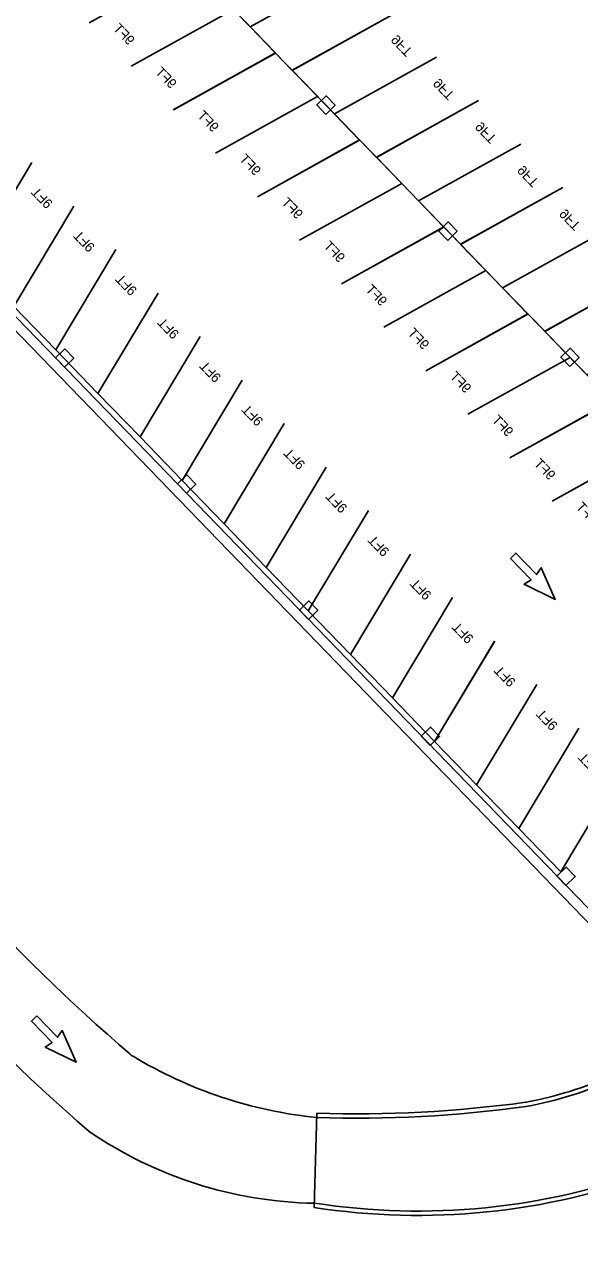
# Model space of a CAD drawing. Extents: x 468143 to 491361, y 1438528 to 1468730.
# Drawn here: x 490228.7 to 490314.2, y 1467224 to 1467411.7 of the extents above; entities that cross this region are included whole.
import ezdxf

# ---------------------------------------------------------------- set-up
doc = ezdxf.new("R2010")
doc.units = 0
doc.layers.add('Default', color=7, linetype='Continuous')
doc.layers.add('Xreference_dp', color=7, linetype='Continuous')

# ---------------------------------------------------------------- blocks, each defined once
blk = doc.blocks.new('STALL 9FT-75D')
at = {"layer": 'Default'}
for p, q in [((0, 0), (111.8, 0)), ((111.8, 0), (167.7, -208.6))]:
    blk.add_line(p, q, dxfattribs=at)
blk.add_lwpolyline([(55.9, -208.6), (0, 0)], dxfattribs=at)
blk.add_text('9FT', height=18, dxfattribs=at).set_placement((86.4, -185.9))
blk = doc.blocks.new('arrow-thru')
at = {"layer": 'Default'}
blk.add_lwpolyline([(14.99997, 0), (28.999942, 0), (28.999942, 54.99989), (43.999912, 51.999896), (21.999956, 111.999776), (0, 51.999896), (14.99997, 54.99989)], close=True, dxfattribs=at)
blk = doc.blocks.new('Col 24x24')
at = {"layer": 'Default'}
blk.add_lwpolyline([(-11.999976, -11.999976), (-11.999976, 11.999976), (11.999976, 11.999976), (11.999976, -11.999976), (-11.999976, -11.999976)], dxfattribs=at)
blk.add_lwpolyline([(-11.999976, -11.999976), (11.999976, -11.999976), (11.999976, 11.999976), (-11.999976, 11.999976)], close=True, dxfattribs=at)

msp = doc.modelspace()

# ---------------------------------------------------------------- linework, layer by layer
at = {"layer": 'Xreference_dp'}
for p, q in [((490322.87, 1467268.03), (490139.28, 1467457.72)), ((490322.87, 1467268.03), (490139.28, 1467457.72)), ((490273.32, 1467229.6), (490273.75, 1467244.09)), ((490273.32, 1467229.6), (490273.75, 1467244.09))]:
    msp.add_line(p, q, dxfattribs=at)
msp.add_lwpolyline([(490342.06, 1467246.02), (490137.16, 1467457.76), (490471.58, 1467781.33), (490516.38, 1467735.04), (490628.6, 1467843.61), (490790.28, 1467676.55), (490385, 1467284.32)], close=True, dxfattribs=at)
msp.add_lwpolyline([(490342.06, 1467246.02), (490137.16, 1467457.76), (490471.58, 1467781.33), (490516.38, 1467735.04), (490628.6, 1467843.61), (490790.28, 1467676.55), (490385, 1467284.32)], close=True, dxfattribs=at)
for centre, radius, start, end in [((490415.4, 1467453.37), 262.86, 213.709, 229.5742), ((490415.4, 1467453.37), 262.86, 213.709, 229.5742), ((488571.3, 1469355.06), 2779.78, 306.9274, 312.53817), ((488571.3, 1469355.06), 2780.28, 306.9274, 312.53817), ((488571.3, 1469355.06), 2781.78, 306.9274, 312.53817), ((488571.3, 1469355.06), 2785.78, 306.41751, 312.53817), ((490421.96, 1467453.34), 280.27, 213.179, 229.1707), ((490421.96, 1467453.34), 280.27, 213.179, 229.1707), ((490294.19, 1467307.69), 63, 280.6693, 306.3185), ((490294.19, 1467307.69), 63, 280.6693, 306.3185), ((490294.19, 1467307.69), 63.66, 280.6693, 306.7585), ((490294.19, 1467307.69), 63.66, 280.6693, 306.7585), ((490247.01, 1467255.43), 3, 226.3358, 238.9869), ((490247.01, 1467255.43), 3, 226.3358, 238.9869), ((490280.78, 1467311.62), 68.55, 238.9869, 264.0962), ((490280.78, 1467311.62), 68.55, 238.9869, 264.0962), ((490279.67, 1467438.34), 195, 268.2562, 277.7447), ((490279.67, 1467438.34), 195, 268.2562, 277.7447), ((490279.67, 1467438.34), 194.33, 268.2562, 277.7447), ((490279.67, 1467438.34), 194.33, 268.2562, 277.7447), ((490274.55, 1467293.9), 63.67, 235.746, 268.9078), ((490274.55, 1467293.9), 63.67, 235.746, 268.9078), ((490289.32, 1467333.28), 104.91, 261.2228, 290.3827), ((490289.32, 1467333.28), 104.91, 261.2228, 290.3827), ((490289.34, 1467333.26), 104.22, 261.1671, 290.2922), ((490289.34, 1467333.26), 104.22, 261.1671, 290.2922)]:
    msp.add_arc(centre, radius, start, end, dxfattribs=at)

# ---------------------------------------------------------------- block references
for name, p, xscale, yscale, rotation in [('STALL 9FT-75D', (490254.43, 1467420.7), 0.08333072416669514, -0.08333072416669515, 134.0570672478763), ('STALL 9FT-75D', (490254.43, 1467420.7), 0.08333072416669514, -0.08333072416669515, 134.0570672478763), ('STALL 9FT-75D', (490257.01, 1467418.03), 0.0833307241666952, -0.0833307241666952, -45.94293275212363), ('STALL 9FT-75D', (490257.01, 1467418.03), 0.0833307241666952, -0.0833307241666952, -45.94293275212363), ('STALL 9FT-75D', (490323.17, 1467430.19), 0.08333072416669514, 0.08333072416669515, -45.942932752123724), ('STALL 9FT-75D', (490323.17, 1467430.19), 0.08333072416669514, 0.08333072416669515, -45.942932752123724), ('STALL 9FT-75D', (490260.91, 1467414), 0.08333072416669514, -0.08333072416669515, 134.0570672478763), ('STALL 9FT-75D', (490260.91, 1467414), 0.08333072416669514, -0.08333072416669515, 134.0570672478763), ('STALL 9FT-75D', (490263.49, 1467411.33), 0.0833307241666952, -0.0833307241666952, -45.94293275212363), ('STALL 9FT-75D', (490263.49, 1467411.33), 0.0833307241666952, -0.0833307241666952, -45.94293275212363), ('STALL 9FT-75D', (490267.39, 1467407.31), 0.08333072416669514, -0.08333072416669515, 134.0570672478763), ('STALL 9FT-75D', (490267.39, 1467407.31), 0.08333072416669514, -0.08333072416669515, 134.0570672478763), ('STALL 9FT-75D', (490269.97, 1467404.64), 0.0833307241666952, -0.0833307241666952, -45.94293275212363), ('STALL 9FT-75D', (490269.97, 1467404.64), 0.0833307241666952, -0.0833307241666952, -45.94293275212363), ('STALL 9FT-75D', (490273.87, 1467400.61), 0.08333072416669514, -0.08333072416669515, 134.0570672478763), ('STALL 9FT-75D', (490273.87, 1467400.61), 0.08333072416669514, -0.08333072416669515, 134.0570672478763), ('STALL 9FT-75D', (490276.45, 1467397.94), 0.0833307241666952, -0.0833307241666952, -45.94293275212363), ('STALL 9FT-75D', (490276.45, 1467397.94), 0.0833307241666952, -0.0833307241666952, -45.94293275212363), ('STALL 9FT-75D', (490280.34, 1467393.91), 0.08333072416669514, -0.08333072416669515, 134.0570672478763), ('STALL 9FT-75D', (490280.34, 1467393.91), 0.08333072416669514, -0.08333072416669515, 134.0570672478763), ('STALL 9FT-75D', (490282.93, 1467391.25), 0.0833307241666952, -0.0833307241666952, -45.94293275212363), ('STALL 9FT-75D', (490282.93, 1467391.25), 0.0833307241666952, -0.0833307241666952, -45.94293275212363), ('Col 24x24', (490275.16, 1467399.28), 0.0833307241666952, 0.0833307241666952, 44.062944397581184), ('Col 24x24', (490275.16, 1467399.28), 0.0833307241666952, 0.0833307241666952, 44.062944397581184), ('STALL 9FT-75D', (490220.61, 1467375), 0.0833307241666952, 0.08333072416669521, 134.05706724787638), ('STALL 9FT-75D', (490220.61, 1467375), 0.0833307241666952, 0.08333072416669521, 134.05706724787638), ('STALL 9FT-75D', (490286.82, 1467387.22), 0.08333072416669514, -0.08333072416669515, 134.0570672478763), ('STALL 9FT-75D', (490286.82, 1467387.22), 0.08333072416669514, -0.08333072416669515, 134.0570672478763), ('STALL 9FT-75D', (490289.41, 1467384.55), 0.0833307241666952, -0.0833307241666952, -45.94293275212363), ('STALL 9FT-75D', (490289.41, 1467384.55), 0.0833307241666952, -0.0833307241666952, -45.94293275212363), ('STALL 9FT-75D', (490227.09, 1467368.3), 0.0833307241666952, 0.08333072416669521, 134.05706724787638), ('STALL 9FT-75D', (490227.09, 1467368.3), 0.0833307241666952, 0.08333072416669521, 134.05706724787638), ('STALL 9FT-75D', (490293.3, 1467380.52), 0.08333072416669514, -0.08333072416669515, 134.0570672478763), ('STALL 9FT-75D', (490293.3, 1467380.52), 0.08333072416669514, -0.08333072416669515, 134.0570672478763), ('STALL 9FT-75D', (490295.88, 1467377.85), 0.0833307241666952, -0.0833307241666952, -45.94293275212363), ('STALL 9FT-75D', (490295.88, 1467377.85), 0.0833307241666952, -0.0833307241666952, -45.94293275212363), ('STALL 9FT-75D', (490299.78, 1467373.83), 0.08333072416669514, -0.08333072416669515, 134.0570672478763), ('STALL 9FT-75D', (490299.78, 1467373.83), 0.08333072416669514, -0.08333072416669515, 134.0570672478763), ('STALL 9FT-75D', (490233.57, 1467361.6), 0.0833307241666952, 0.08333072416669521, 134.05706724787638), ('STALL 9FT-75D', (490233.57, 1467361.6), 0.0833307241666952, 0.08333072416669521, 134.05706724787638), ('STALL 9FT-75D', (490302.36, 1467371.16), 0.0833307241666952, -0.0833307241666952, -45.94293275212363), ('STALL 9FT-75D', (490302.36, 1467371.16), 0.0833307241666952, -0.0833307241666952, -45.94293275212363), ('Col 24x24', (490293.94, 1467379.88), 0.0833307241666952, 0.0833307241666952, 44.062944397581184), ('Col 24x24', (490293.94, 1467379.88), 0.0833307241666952, 0.0833307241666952, 44.062944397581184), ('STALL 9FT-75D', (490240.05, 1467354.91), 0.0833307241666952, 0.08333072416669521, 134.05706724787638), ('STALL 9FT-75D', (490240.05, 1467354.91), 0.0833307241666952, 0.08333072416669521, 134.05706724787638), ('STALL 9FT-75D', (490306.26, 1467367.13), 0.08333072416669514, -0.08333072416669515, 134.0570672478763), ('STALL 9FT-75D', (490306.26, 1467367.13), 0.08333072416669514, -0.08333072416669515, 134.0570672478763), ('STALL 9FT-75D', (490308.84, 1467364.46), 0.0833307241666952, -0.0833307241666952, -45.94293275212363), ('STALL 9FT-75D', (490308.84, 1467364.46), 0.0833307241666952, -0.0833307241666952, -45.94293275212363), ('STALL 9FT-75D', (490246.53, 1467348.21), 0.0833307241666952, 0.08333072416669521, 134.05706724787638), ('STALL 9FT-75D', (490246.53, 1467348.21), 0.0833307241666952, 0.08333072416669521, 134.05706724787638), ('STALL 9FT-75D', (490312.74, 1467360.44), 0.08333072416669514, -0.08333072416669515, 134.0570672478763), ('STALL 9FT-75D', (490312.74, 1467360.44), 0.08333072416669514, -0.08333072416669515, 134.0570672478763), ('STALL 9FT-75D', (490253.01, 1467341.52), 0.0833307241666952, 0.08333072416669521, 134.05706724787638), ('STALL 9FT-75D', (490253.01, 1467341.52), 0.0833307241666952, 0.08333072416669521, 134.05706724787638), ('STALL 9FT-75D', (490319.22, 1467353.74), 0.08333072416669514, -0.08333072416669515, 134.0570672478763), ('STALL 9FT-75D', (490319.22, 1467353.74), 0.08333072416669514, -0.08333072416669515, 134.0570672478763), ('Col 24x24', (490234.92, 1467360.34), 0.0833307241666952, 0.0833307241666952, 44.062944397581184), ('Col 24x24', (490234.92, 1467360.34), 0.0833307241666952, 0.0833307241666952, 44.062944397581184), ('Col 24x24', (490234.92, 1467360.34), 0.0833307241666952, 0.0833307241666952, 44.062944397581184), ('Col 24x24', (490234.92, 1467360.34), 0.0833307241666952, 0.0833307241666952, 44.062944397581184), ('Col 24x24', (490312.72, 1467360.48), 0.0833307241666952, 0.0833307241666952, 44.062944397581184), ('Col 24x24', (490312.72, 1467360.48), 0.0833307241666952, 0.0833307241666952, 44.062944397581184), ('STALL 9FT-75D', (490259.49, 1467334.82), 0.0833307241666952, 0.08333072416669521, 134.05706724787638), ('STALL 9FT-75D', (490259.49, 1467334.82), 0.0833307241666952, 0.08333072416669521, 134.05706724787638), ('STALL 9FT-75D', (490325.7, 1467347.04), 0.08333072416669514, -0.08333072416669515, 134.0570672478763), ('STALL 9FT-75D', (490325.7, 1467347.04), 0.08333072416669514, -0.08333072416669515, 134.0570672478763), ('STALL 9FT-75D', (490265.96, 1467328.12), 0.0833307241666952, 0.08333072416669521, 134.05706724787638), ('STALL 9FT-75D', (490265.96, 1467328.12), 0.0833307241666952, 0.08333072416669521, 134.05706724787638), ('STALL 9FT-75D', (490332.18, 1467340.35), 0.08333072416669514, -0.08333072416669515, 134.0570672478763), ('STALL 9FT-75D', (490332.18, 1467340.35), 0.08333072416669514, -0.08333072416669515, 134.0570672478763), ('STALL 9FT-75D', (490272.44, 1467321.43), 0.0833307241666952, 0.08333072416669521, 134.05706724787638), ('STALL 9FT-75D', (490272.44, 1467321.43), 0.0833307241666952, 0.08333072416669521, 134.05706724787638), ('Col 24x24', (490253.7, 1467340.94), 0.0833307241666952, 0.0833307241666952, 44.062944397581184), ('Col 24x24', (490253.7, 1467340.94), 0.0833307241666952, 0.0833307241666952, 44.062944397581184), ('Col 24x24', (490253.7, 1467340.94), 0.0833307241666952, 0.0833307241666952, 44.062944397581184), ('Col 24x24', (490253.7, 1467340.94), 0.0833307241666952, 0.0833307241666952, 44.062944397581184), ('STALL 9FT-75D', (490278.92, 1467314.73), 0.0833307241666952, 0.08333072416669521, 134.05706724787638), ('STALL 9FT-75D', (490278.92, 1467314.73), 0.0833307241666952, 0.08333072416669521, 134.05706724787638), ('STALL 9FT-75D', (490285.4, 1467308.04), 0.0833307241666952, 0.08333072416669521, 134.05706724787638), ('STALL 9FT-75D', (490285.4, 1467308.04), 0.0833307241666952, 0.08333072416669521, 134.05706724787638), ('arrow-thru', (490302.65, 1467328.64), 0.08333072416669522, -0.08333072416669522, 44.057067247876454), ('arrow-thru', (490302.65, 1467328.64), 0.08333072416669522, -0.08333072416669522, 44.057067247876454), ('Col 24x24', (490272.48, 1467321.54), 0.0833307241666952, 0.0833307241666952, 44.062944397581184), ('Col 24x24', (490272.48, 1467321.54), 0.0833307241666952, 0.0833307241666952, 44.062944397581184), ('Col 24x24', (490272.48, 1467321.54), 0.0833307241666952, 0.0833307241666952, 44.062944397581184), ('Col 24x24', (490272.48, 1467321.54), 0.0833307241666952, 0.0833307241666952, 44.062944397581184), ('STALL 9FT-75D', (490291.88, 1467301.34), 0.0833307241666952, 0.08333072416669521, 134.05706724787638), ('STALL 9FT-75D', (490291.88, 1467301.34), 0.0833307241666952, 0.08333072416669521, 134.05706724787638), ('STALL 9FT-75D', (490298.36, 1467294.65), 0.0833307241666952, 0.08333072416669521, 134.05706724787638), ('STALL 9FT-75D', (490298.36, 1467294.65), 0.0833307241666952, 0.08333072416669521, 134.05706724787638), ('STALL 9FT-75D', (490304.84, 1467287.95), 0.0833307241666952, 0.08333072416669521, 134.05706724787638), ('STALL 9FT-75D', (490304.84, 1467287.95), 0.0833307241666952, 0.08333072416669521, 134.05706724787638), ('Col 24x24', (490291.25, 1467302.13), 0.0833307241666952, 0.0833307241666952, 44.062944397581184), ('Col 24x24', (490291.25, 1467302.13), 0.0833307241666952, 0.0833307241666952, 44.062944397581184), ('Col 24x24', (490291.25, 1467302.13), 0.0833307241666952, 0.0833307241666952, 44.062944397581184), ('Col 24x24', (490291.25, 1467302.13), 0.0833307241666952, 0.0833307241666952, 44.062944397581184), ('STALL 9FT-75D', (490311.32, 1467281.26), 0.0833307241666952, 0.08333072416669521, 134.05706724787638), ('STALL 9FT-75D', (490311.32, 1467281.26), 0.0833307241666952, 0.08333072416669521, 134.05706724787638), ('Col 24x24', (490312.12, 1467280.58), 0.0833307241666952, 0.0833307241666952, 44.062944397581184), ('Col 24x24', (490312.12, 1467280.58), 0.0833307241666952, 0.0833307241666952, 44.062944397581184), ('Col 24x24', (490312.12, 1467280.58), 0.0833307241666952, 0.0833307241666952, 44.062944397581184), ('Col 24x24', (490312.12, 1467280.58), 0.0833307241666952, 0.0833307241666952, 44.062944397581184), ('arrow-thru', (490231.55, 1467259.95), 0.08333072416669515, 0.08333072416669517, -135.94293275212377), ('arrow-thru', (490231.55, 1467259.95), 0.08333072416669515, 0.08333072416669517, -135.94293275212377)]:
    msp.add_blockref(name, p, dxfattribs=dict(at, xscale=xscale, yscale=yscale, rotation=rotation))

doc.saveas('drawing.dxf')
